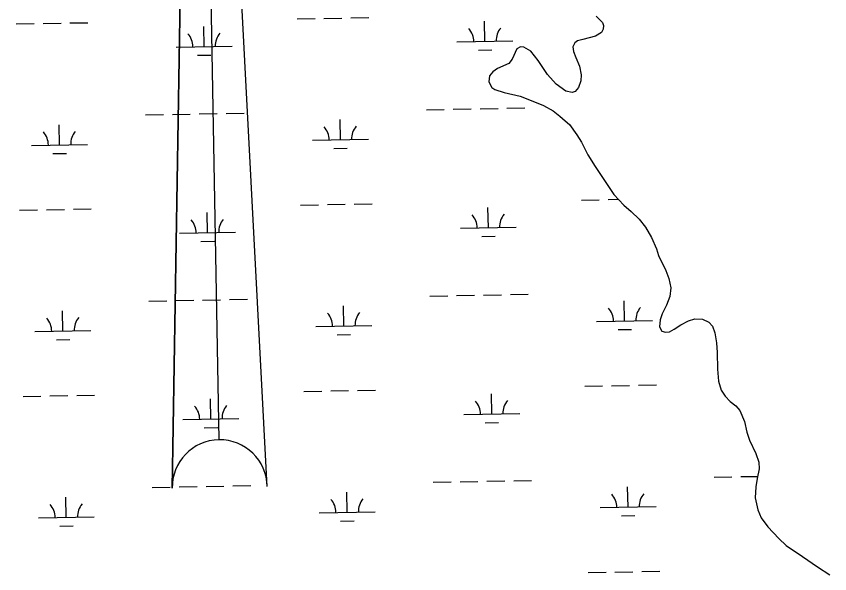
# Model space of a CAD drawing. Extents: x 3957609 to 3995875, y 234277 to 260273.
# Drawn here: x 3991446 to 3992899, y 249973 to 250969 of the extents above; entities that cross this region are included whole.
import ezdxf

# ---------------------------------------------------------------- set-up
doc = ezdxf.new("R2010")
doc.units = 0
for name, color, linetype in [('V-ANNO-SYMB', 7, 'Continuous'), ('V-RIVR-EDGE', 7, 'Continuous'), ('V-WETL-SWMP', 7, 'Continuous')]:
    doc.layers.add(name, color=color, linetype=linetype)

msp = doc.modelspace()

# ---------------------------------------------------------------- linework, layer by layer
at = {"layer": 'V-ANNO-SYMB'}
for p, q in [((3991791.048, 251127.323), (3991807.683, 250212.474)), ((3991791.048, 251127.323), (3991807.683, 250212.474)), ((3991724.241, 250125.943), (3991740.002, 251074.386)), ((3991740.002, 251074.385), (3991724.242, 250125.943)), ((3991894.215, 250129.034), (3991843.985, 251076.277))]:
    msp.add_line(p, q, dxfattribs=at)
for centre, start, end in [((3991809.227, 250127.488), 91.041691, 181.041691), ((3991809.228, 250127.488), 91.041709, 181.041709), ((3991809.228, 250127.488), 1.041709, 91.041709), ((3991809.228, 250127.488), 1.041709, 91.041709)]:
    msp.add_arc(centre, 85, start, end, dxfattribs=at)
at = {"layer": 'V-RIVR-EDGE'}
for points in [[(3992482.052, 250968.886), (3992493.121, 250957.477), (3992495.106, 250952.553), (3992494.334, 250945.651), (3992491.587, 250940.124), (3992480.759, 250933.392), (3992457.904, 250927.42), (3992448.643, 250924.836), (3992443.723, 250921.471), (3992440.191, 250914.364), (3992441.591, 250905.89), (3992445.563, 250895.451), (3992452.108, 250879.694), (3992454.906, 250864.321), (3992454.34, 250853.477), (3992450.427, 250841.834), (3992444.332, 250834.722), (3992438.816, 250832.934), (3992427.573, 250835.074), (3992410.192, 250847.651), (3992394.573, 250864.764), (3992378.343, 250889.764), (3992365.289, 250906.293), (3992352.85, 250913.95), (3992346.54, 250914.528), (3992340.238, 250910.962), (3992332.003, 250892.408), (3992325.912, 250884.506), (3992305.627, 250875.583), (3992297.162, 250869.845), (3992291.463, 250862.339), (3992290.308, 250851.689), (3992295.262, 250841.648), (3992300.988, 250837.914), (3992317.366, 250832.633), (3992345.97, 250826.198), (3992368.863, 250817.578), (3992387.612, 250809.345), (3992404.988, 250799.725), (3992416.643, 250790.489), (3992426.719, 250782.037), (3992434.227, 250775.35), (3992447.482, 250757.442), (3992455.401, 250744.055), (3992467.091, 250721.213), (3992480.155, 250700.545), (3992513.597, 250650.746), (3992530.997, 250631.662), (3992544.233, 250620.261), (3992558.465, 250606.691), (3992569.737, 250592.523)], [(3992569.737, 250592.523), (3992580.825, 250573.821), (3992589.353, 250553.732), (3992593.326, 250541.518), (3992606.404, 250514.736), (3992611.961, 250500.555), (3992615.155, 250484.198), (3992613.617, 250468.619), (3992607.742, 250453.224), (3992599.5, 250437.235), (3992595.976, 250426.975), (3992595.218, 250414.157), (3992598.984, 250406.28), (3992605.495, 250404.717), (3992612.788, 250405.524), (3992621.254, 250409.882), (3992633.065, 250417.8), (3992646.848, 250424.734), (3992658.077, 250428.706), (3992672.077, 250427.952), (3992683.133, 250422.457), (3992689.461, 250415.375), (3992694.024, 250403.359), (3992697.026, 250385.425), (3992697.858, 250368.275), (3992698.523, 250338.505), (3992700.547, 250317.216), (3992705.122, 250301.258), (3992712.048, 250290.433), (3992721.537, 250280.795), (3992731.414, 250273.129), (3992738.533, 250264.669), (3992746.862, 250244.973), (3992751.05, 250226.058), (3992755.816, 250212.07), (3992766.918, 250187.846), (3992772.477, 250172.679), (3992773.294, 250160.852), (3992769.788, 250143.493), (3992767.064, 250128.698), (3992765.735, 250108.781), (3992770.912, 250087.697), (3992776.863, 250073.124), (3992788.734, 250057.184), (3992808.302, 250036.331), (3992821.545, 250023.945), (3992850.575, 250004.301), (3992877.041, 249985.438), (3992899.16, 249971.1)]]:
    msp.add_lwpolyline(points, dxfattribs=at)
at = {"layer": 'V-WETL-SWMP'}
for p, q in [((3991947.488, 250964.269), (3991979.483, 250964.851)), ((3991995.48, 250965.142), (3992027.475, 250965.724)), ((3992043.472, 250966.015), (3992075.467, 250966.597)), ((3992482.051, 250968.885), (3992493.121, 250957.477)), ((3991445.663, 250955.145), (3991477.658, 250955.726)), ((3991493.655, 250956.017), (3991525.65, 250956.599)), ((3991541.647, 250956.89), (3991573.642, 250957.472)), ((3991781.296, 250914.81), (3991780.641, 250950.804)), ((3992283.121, 250923.935), (3992282.466, 250959.929)), ((3992493.121, 250957.477), (3992495.105, 250952.553)), ((3992495.105, 250952.553), (3992494.333, 250945.651)), ((3992480.759, 250933.393), (3992457.903, 250927.421)), ((3992491.587, 250940.123), (3992480.759, 250933.393)), ((3992494.333, 250945.651), (3992491.587, 250940.123)), ((3992233.129, 250923.026), (3992333.112, 250924.844)), ((3992443.723, 250921.471), (3992440.191, 250914.365)), ((3992448.643, 250924.835), (3992443.723, 250921.471)), ((3992457.903, 250927.421), (3992448.643, 250924.835)), ((3991731.304, 250913.901), (3991831.287, 250915.719)), ((3992271.403, 250908.288), (3992295.399, 250908.724)), ((3992340.239, 250910.962), (3992332.004, 250892.408)), ((3992346.539, 250914.527), (3992340.239, 250910.962)), ((3992352.85, 250913.951), (3992346.539, 250914.527)), ((3992365.29, 250906.292), (3992352.85, 250913.951)), ((3992378.344, 250889.763), (3992365.29, 250906.292)), ((3992440.191, 250914.365), (3992441.592, 250905.89)), ((3992441.592, 250905.89), (3992445.562, 250895.451)), ((3991769.578, 250899.163), (3991793.574, 250899.6)), ((3992332.004, 250892.408), (3992325.912, 250884.507)), ((3992394.573, 250864.764), (3992378.344, 250889.763)), ((3992445.562, 250895.451), (3992452.107, 250879.694)), ((3992305.626, 250875.584), (3992297.162, 250869.845)), ((3992325.912, 250884.507), (3992305.626, 250875.584)), ((3992452.107, 250879.694), (3992454.906, 250864.322)), ((3992291.463, 250862.339), (3992290.307, 250851.69)), ((3992297.162, 250869.845), (3992291.463, 250862.339)), ((3992410.191, 250847.65), (3992394.573, 250864.764)), ((3992454.906, 250864.322), (3992454.341, 250853.477)), ((3992290.307, 250851.69), (3992295.261, 250841.647)), ((3992427.573, 250835.074), (3992410.191, 250847.65)), ((3992454.341, 250853.477), (3992450.427, 250841.835)), ((3992295.261, 250841.647), (3992300.988, 250837.915)), ((3992300.988, 250837.915), (3992317.365, 250832.632)), ((3992317.365, 250832.632), (3992345.97, 250826.197)), ((3992438.816, 250832.934), (3992427.573, 250835.074)), ((3992444.332, 250834.722), (3992438.816, 250832.934)), ((3992450.427, 250841.835), (3992444.332, 250834.722)), ((3992345.97, 250826.197), (3992368.862, 250817.578)), ((3992368.862, 250817.578), (3992387.613, 250809.344)), ((3992178.477, 250801.941), (3992210.472, 250802.523)), ((3992226.469, 250802.814), (3992258.464, 250803.395)), ((3992274.461, 250803.686), (3992306.456, 250804.268)), ((3992322.453, 250804.559), (3992354.448, 250805.141)), ((3992387.613, 250809.344), (3992404.987, 250799.726)), ((3991676.652, 250792.816), (3991708.647, 250793.398)), ((3991724.644, 250793.689), (3991756.639, 250794.271)), ((3991772.636, 250794.562), (3991804.631, 250795.143)), ((3991820.628, 250795.434), (3991852.623, 250796.016)), ((3992404.987, 250799.726), (3992416.642, 250790.489)), ((3992416.642, 250790.489), (3992426.719, 250782.036)), ((3991523.008, 250739.272), (3991522.354, 250775.266)), ((3992024.833, 250748.397), (3992024.179, 250784.391)), ((3992426.719, 250782.036), (3992434.227, 250775.351)), ((3992434.227, 250775.351), (3992447.482, 250757.442)), ((3992447.482, 250757.442), (3992455.401, 250744.055)), ((3991974.842, 250747.488), (3992074.825, 250749.306)), ((3992455.401, 250744.055), (3992467.091, 250721.213)), ((3991473.016, 250738.363), (3991573, 250740.181)), ((3992013.116, 250732.75), (3992037.112, 250733.187)), ((3991511.291, 250723.626), (3991535.287, 250724.062)), ((3992467.091, 250721.213), (3992480.155, 250700.544)), ((3992480.155, 250700.544), (3992513.598, 250650.745)), ((3992455.361, 250640.774), (3992487.356, 250641.356)), ((3992503.353, 250641.647), (3992521.591, 250641.978)), ((3992513.598, 250650.745), (3992530.996, 250631.663)), ((3991953.536, 250631.649), (3991985.531, 250632.231)), ((3992001.528, 250632.522), (3992033.523, 250633.104)), ((3992049.52, 250633.395), (3992081.515, 250633.976)), ((3992289.169, 250591.315), (3992288.514, 250627.309)), ((3992530.996, 250631.663), (3992544.234, 250620.261)), ((3991451.711, 250622.525), (3991483.706, 250623.106)), ((3991499.703, 250623.397), (3991531.698, 250623.979)), ((3991547.695, 250624.27), (3991579.69, 250624.852)), ((3991787.344, 250582.19), (3991786.689, 250618.184)), ((3992544.234, 250620.261), (3992558.464, 250606.692)), ((3992558.464, 250606.692), (3992569.737, 250592.524)), ((3991737.352, 250581.281), (3991837.335, 250583.099)), ((3992239.177, 250590.406), (3992339.16, 250592.224)), ((3992569.737, 250592.524), (3992580.824, 250573.821)), ((3992277.451, 250575.668), (3992301.447, 250576.104)), ((3992580.824, 250573.821), (3992589.352, 250553.732)), ((3991775.626, 250566.543), (3991799.622, 250566.98)), ((3992589.352, 250553.732), (3992593.326, 250541.518)), ((3992593.326, 250541.518), (3992606.405, 250514.736)), ((3992606.405, 250514.736), (3992611.961, 250500.555)), ((3992611.961, 250500.555), (3992615.156, 250484.198)), ((3992615.156, 250484.198), (3992613.617, 250468.619)), ((3992184.525, 250469.321), (3992216.52, 250469.903)), ((3992232.517, 250470.194), (3992264.512, 250470.775)), ((3992280.509, 250471.066), (3992312.504, 250471.648)), ((3992328.501, 250471.939), (3992360.496, 250472.521)), ((3992613.617, 250468.619), (3992607.741, 250453.225)), ((3991682.7, 250460.196), (3991714.695, 250460.778)), ((3991730.692, 250461.069), (3991762.687, 250461.651)), ((3991778.684, 250461.942), (3991810.679, 250462.523)), ((3991826.676, 250462.814), (3991858.671, 250463.396)), ((3992532.706, 250424.902), (3992532.052, 250460.896)), ((3992607.741, 250453.225), (3992599.5, 250437.235)), ((3991529.056, 250406.652), (3991528.402, 250442.646)), ((3992030.881, 250415.777), (3992030.227, 250451.771)), ((3992482.715, 250423.993), (3992582.698, 250425.811)), ((3992595.976, 250426.974), (3992595.219, 250414.156)), ((3992599.5, 250437.235), (3992595.976, 250426.974)), ((3992633.065, 250417.799), (3992646.849, 250424.734)), ((3992646.849, 250424.734), (3992658.078, 250428.705)), ((3992658.078, 250428.705), (3992672.078, 250427.951)), ((3992672.078, 250427.951), (3992683.133, 250422.458)), ((3991980.89, 250414.868), (3992080.873, 250416.686)), ((3992520.989, 250409.255), (3992544.985, 250409.691)), ((3992595.219, 250414.156), (3992598.985, 250406.279)), ((3992612.788, 250405.525), (3992621.255, 250409.883)), ((3992621.255, 250409.883), (3992633.065, 250417.799)), ((3992683.133, 250422.458), (3992689.46, 250415.376)), ((3992689.46, 250415.376), (3992694.024, 250403.36)), ((3991479.065, 250405.743), (3991579.048, 250407.561)), ((3992019.164, 250400.13), (3992043.16, 250400.567)), ((3992598.985, 250406.279), (3992605.495, 250404.718)), ((3992605.495, 250404.718), (3992612.788, 250405.525)), ((3992694.024, 250403.36), (3992697.026, 250385.426)), ((3991517.339, 250391.006), (3991541.335, 250391.442)), ((3992697.026, 250385.426), (3992697.857, 250368.275)), ((3992697.857, 250368.275), (3992698.523, 250338.505)), ((3992698.523, 250338.505), (3992700.547, 250317.217)), ((3992461.409, 250308.154), (3992493.404, 250308.736)), ((3992509.401, 250309.027), (3992541.396, 250309.609)), ((3992557.393, 250309.899), (3992589.388, 250310.481)), ((3992700.547, 250317.217), (3992705.121, 250301.258)), ((3991553.743, 250291.65), (3991585.738, 250292.232)), ((3991959.584, 250299.029), (3991991.579, 250299.611)), ((3992007.576, 250299.902), (3992039.571, 250300.484)), ((3992055.568, 250300.775), (3992087.563, 250301.356)), ((3992295.217, 250258.695), (3992294.562, 250294.689)), ((3992705.121, 250301.258), (3992712.049, 250290.432)), ((3991457.759, 250289.905), (3991489.754, 250290.486)), ((3991505.751, 250290.777), (3991537.746, 250291.359)), ((3991793.392, 250249.57), (3991792.737, 250285.564)), ((3992712.049, 250290.432), (3992721.537, 250280.794)), ((3992721.537, 250280.794), (3992731.414, 250273.129)), ((3992731.414, 250273.129), (3992738.533, 250264.669)), ((3992738.533, 250264.669), (3992746.862, 250244.974)), ((3991743.4, 250248.661), (3991843.383, 250250.479)), ((3992245.225, 250257.786), (3992345.209, 250259.604)), ((3991781.674, 250233.923), (3991805.67, 250234.36)), ((3992283.499, 250243.048), (3992307.495, 250243.484)), ((3992746.862, 250244.974), (3992751.05, 250226.057)), ((3992751.05, 250226.057), (3992755.816, 250212.07)), ((3992755.816, 250212.07), (3992766.918, 250187.847)), ((3992766.918, 250187.847), (3992772.476, 250172.679)), ((3992772.476, 250172.679), (3992773.294, 250160.851)), ((3992740.39, 250146.698), (3992770.546, 250147.247)), ((3992773.294, 250160.851), (3992769.788, 250143.492)), ((3992190.573, 250136.701), (3992222.568, 250137.283)), ((3992238.565, 250137.574), (3992270.56, 250138.155)), ((3992286.557, 250138.446), (3992318.552, 250139.028)), ((3992334.55, 250139.319), (3992366.544, 250139.901)), ((3992692.398, 250145.826), (3992724.393, 250146.407)), ((3992769.788, 250143.492), (3992767.064, 250128.698)), ((3991688.748, 250127.576), (3991720.743, 250128.158)), ((3991736.74, 250128.449), (3991768.735, 250129.031)), ((3991784.732, 250129.322), (3991816.727, 250129.903)), ((3991832.725, 250130.194), (3991864.719, 250130.776)), ((3992036.929, 250083.157), (3992036.275, 250119.151)), ((3992538.754, 250092.282), (3992538.1, 250128.276)), ((3992767.064, 250128.698), (3992765.734, 250108.782)), ((3991535.104, 250074.032), (3991534.45, 250110.026)), ((3992765.734, 250108.782), (3992770.912, 250087.698)), ((3992488.763, 250091.373), (3992588.746, 250093.191)), ((3991485.113, 250073.123), (3991585.096, 250074.941)), ((3991986.938, 250082.248), (3992086.921, 250084.066)), ((3992527.037, 250076.635), (3992551.033, 250077.071)), ((3992770.912, 250087.698), (3992776.863, 250073.123)), ((3992025.212, 250067.51), (3992049.208, 250067.947)), ((3992776.863, 250073.123), (3992788.733, 250057.183)), ((3991523.387, 250058.386), (3991547.383, 250058.822)), ((3992788.733, 250057.183), (3992808.303, 250036.332)), ((3992808.303, 250036.332), (3992821.544, 250023.944)), ((3992821.544, 250023.944), (3992850.575, 250004.3)), ((3992850.575, 250004.3), (3992877.042, 249985.438)), ((3992467.457, 249975.534), (3992499.452, 249976.116)), ((3992515.449, 249976.407), (3992547.444, 249976.989)), ((3992563.441, 249977.279), (3992595.436, 249977.861)), ((3992877.042, 249985.438), (3992899.16, 249971.1))]:
    msp.add_line(p, q, dxfattribs=at)
for centre, start, end in [((3992227.878, 250923.405), 0.269879, 41.813537), ((3992338.346, 250925.414), 140.269876, 181.813534), ((3991726.053, 250914.28), 0.269879, 41.813537), ((3991836.521, 250916.289), 140.269876, 181.813534), ((3992080.058, 250749.876), 140.269876, 181.813534), ((3991467.766, 250738.743), 0.269879, 41.813537), ((3991578.233, 250740.751), 140.269876, 181.813534), ((3991969.591, 250747.867), 0.269879, 41.813537), ((3992233.926, 250590.785), 0.269879, 41.813537), ((3992344.394, 250592.794), 140.269876, 181.813534), ((3991732.101, 250581.66), 0.269879, 41.813537), ((3991842.569, 250583.669), 140.269876, 181.813534), ((3991975.639, 250415.247), 0.269879, 41.813537), ((3992086.107, 250417.256), 140.269876, 181.813534), ((3992477.464, 250424.372), 0.269879, 41.813537), ((3992587.932, 250426.381), 140.269876, 181.813534), ((3991473.814, 250406.123), 0.269879, 41.813537), ((3991584.281, 250408.131), 140.269876, 181.813534), ((3992239.974, 250258.165), 0.269879, 41.813537), ((3992350.442, 250260.174), 140.269876, 181.813534), ((3991738.149, 250249.04), 0.269879, 41.813537), ((3991848.617, 250251.049), 140.269876, 181.813534), ((3991981.687, 250082.627), 0.269879, 41.813537), ((3992092.155, 250084.636), 140.269876, 181.813534), ((3992483.512, 250091.752), 0.269879, 41.813537), ((3992593.98, 250093.761), 140.269876, 181.813534), ((3991479.862, 250073.503), 0.269879, 41.813537), ((3991590.33, 250075.511), 140.269876, 181.813534)]:
    msp.add_arc(centre, 35.246, start, end, dxfattribs=at)

doc.saveas('drawing.dxf')
